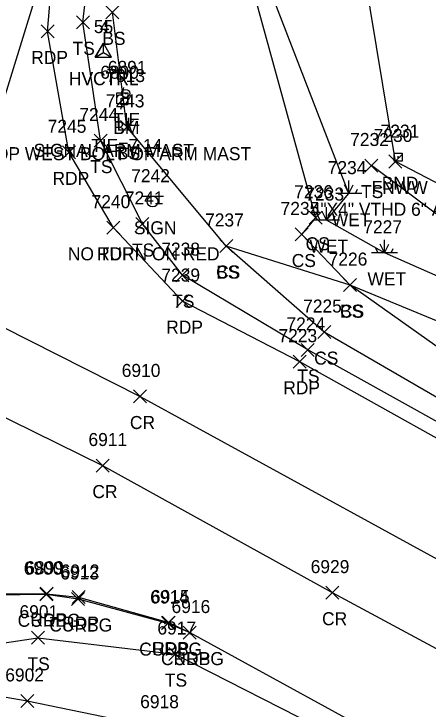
# Model space of a CAD drawing. Extents: x 1462089 to 1464015, y 730534 to 736144.
# Drawn here: x 1462805.8 to 1462869.4, y 731836.5 to 731943.3 of the extents above; entities that cross this region are included whole.
import ezdxf

# ---------------------------------------------------------------- set-up
doc = ezdxf.new("R2010")
doc.units = 0
for name, color, linetype in [('C_A', 7, 'Continuous'), ('C_C', 7, 'Continuous'), ('C_I', 7, 'Continuous'), ('CBP', 7, 'Continuous'), ('CPBM', 7, 'Continuous'), ('CPSM', 7, 'Continuous'), ('L_A', 7, 'Continuous'), ('L_I', 7, 'Continuous'), ('L_TIC', 7, 'Continuous'), ('LELB', 7, 'Continuous'), ('LFNC', 7, 'Continuous'), ('LWET', 7, 'Continuous'), ('M_A', 7, 'Continuous'), ('M_C', 7, 'Continuous'), ('M_I', 7, 'Continuous'), ('MHBP', 7, 'Continuous'), ('P_A', 7, 'Continuous'), ('P_I', 7, 'Continuous'), ('P_TIC', 7, 'Continuous'), ('PET', 7, 'Continuous'), ('PRC', 7, 'Continuous'), ('R_A', 7, 'Continuous'), ('R_I', 7, 'Continuous'), ('R_TIC', 7, 'Continuous'), ('RC', 7, 'Continuous'), ('S_A', 7, 'Continuous'), ('S_C', 7, 'Continuous'), ('S_I', 7, 'Continuous'), ('SSGN', 7, 'Continuous'), ('U_A', 7, 'Continuous'), ('U_C', 7, 'Continuous'), ('U_I', 7, 'Continuous'), ('ULP', 7, 'Continuous')]:
    doc.layers.add(name, color=color, linetype=linetype)

msp = doc.modelspace()

# ---------------------------------------------------------------- linework, layer by layer
at = {"layer": 'CBP'}
for radius in [0.625, 0.0833]:
    msp.add_circle((1462822.93, 731931.08), radius, dxfattribs=at)
at = {"layer": 'CPBM'}
for p, q in [((1462822.22, 731929.33), (1462822.22, 731930.33)), ((1462822.22, 731930.33), (1462823.22, 731930.33)), ((1462822.73, 731929.83), (1462822.73, 731929.83)), ((1462822.73, 731929.83), (1462822.73, 731929.83)), ((1462823.22, 731930.33), (1462823.22, 731929.33)), ((1462823.22, 731929.33), (1462822.22, 731929.33))]:
    msp.add_line(p, q, dxfattribs=at)
at = {"layer": 'CPSM'}
for p, q in [((1462818.26, 731936.63), (1462819.51, 731938.79)), ((1462818.28, 731936.63), (1462819.53, 731938.79)), ((1462820.76, 731936.63), (1462819.51, 731938.79)), ((1462819.51, 731937.35), (1462819.51, 731938.79)), ((1462820.78, 731936.63), (1462819.53, 731938.79)), ((1462819.53, 731937.35), (1462819.53, 731938.79)), ((1462818.26, 731936.63), (1462819.51, 731937.35)), ((1462818.28, 731936.63), (1462819.53, 731937.35)), ((1462819.51, 731937.35), (1462819.51, 731937.35)), ((1462819.51, 731937.35), (1462820.76, 731936.63)), ((1462819.53, 731937.35), (1462819.53, 731937.35)), ((1462819.53, 731937.35), (1462820.78, 731936.63)), ((1462818.26, 731936.63), (1462820.76, 731936.63)), ((1462818.28, 731936.63), (1462820.78, 731936.63))]:
    msp.add_line(p, q, dxfattribs=at)
at = {"layer": 'L_TIC'}
for points in [[(1462819.91, 731942.54), (1462821.91, 731944.54)], [(1462821.91, 731942.54), (1462819.91, 731944.54)], [(1462815.37, 731941.01), (1462817.37, 731943.01)], [(1462817.37, 731941.01), (1462815.37, 731943.01)], [(1462822.13, 731924.94), (1462824.13, 731926.94)], [(1462824.13, 731924.94), (1462822.13, 731926.94)], [(1462818.08, 731922.84), (1462820.08, 731924.84)], [(1462820.08, 731922.84), (1462818.08, 731924.84)], [(1462863.4, 731919.63), (1462865.4, 731921.63)], [(1462865.4, 731919.63), (1462863.4, 731921.63)], [(1462859.7, 731919.01), (1462861.7, 731921.01)], [(1462861.7, 731919.01), (1462859.7, 731921.01)], [(1462851.15, 731910.99), (1462853.15, 731912.99)], [(1462853.15, 731910.99), (1462851.15, 731912.99)], [(1462824.51, 731910.03), (1462826.51, 731912.03)], [(1462826.51, 731910.03), (1462824.51, 731912.03)], [(1462849.01, 731908.42), (1462851.01, 731910.42)], [(1462851.01, 731908.42), (1462849.01, 731910.42)], [(1462837.4, 731906.65), (1462839.4, 731908.65)], [(1462839.4, 731906.65), (1462837.4, 731908.65)], [(1462837.4, 731906.65), (1462839.4, 731908.65)], [(1462839.4, 731906.65), (1462837.4, 731908.65)], [(1462830.67, 731902.17), (1462832.67, 731904.17)], [(1462832.67, 731902.17), (1462830.67, 731904.17)], [(1462856.44, 731900.64), (1462858.44, 731902.64)], [(1462858.44, 731900.64), (1462856.44, 731902.64)], [(1462856.44, 731900.64), (1462858.44, 731902.64)], [(1462858.44, 731900.64), (1462856.44, 731902.64)], [(1462852.47, 731893.43), (1462854.47, 731895.43)], [(1462854.47, 731893.43), (1462852.47, 731895.43)], [(1462849.91, 731890.69), (1462851.91, 731892.69)], [(1462851.91, 731890.69), (1462849.91, 731892.69)], [(1462808.44, 731846.48), (1462810.44, 731848.48)], [(1462810.44, 731846.48), (1462808.44, 731848.48)], [(1462829.55, 731843.98), (1462831.55, 731845.98)], [(1462831.55, 731843.98), (1462829.55, 731845.98)], [(1462806.82, 731836.78), (1462808.82, 731838.78)], [(1462808.82, 731836.78), (1462806.82, 731838.78)]]:
    msp.add_lwpolyline(points, dxfattribs=at)
at = {"layer": 'LELB'}
for points in [[(1463396.19, 731504.77), (1463360.34, 731535.74), (1463328.03, 731565.3), (1463291.69, 731597.04), (1463258.92, 731625.26), (1463221.75, 731655.41), (1463187.57, 731682.98), (1463146.65, 731711.82), (1463130.14, 731724.52), (1463092.05, 731747.1), (1463047.66, 731778.36), (1463006.24, 731804.25), (1462968.52, 731826.75), (1462925.13, 731851.11), (1462885.91, 731872.23), (1462850.91, 731891.69), (1462831.67, 731903.17), (1462825.51, 731911.03), (1462819.08, 731923.84), (1462816.37, 731942.01), (1462818.75, 731962.46)], [(1463373.81, 731553.63), (1463343.37, 731582.57), (1463304.41, 731614.6), (1463270.57, 731640.43), (1463232.2, 731673.38), (1463201.53, 731701.7), (1463185.73, 731720.67), (1463167.75, 731737.49), (1463147.83, 731747.9), (1463101.85, 731769.67), (1463060.3, 731796.74), (1463017.63, 731820.07), (1462977.2, 731841.84), (1462934.46, 731867.37), (1462912.27, 731880.33), (1462894.26, 731886.44), (1462857.44, 731901.64), (1462850.01, 731909.42), (1462852.15, 731911.99), (1462840.09, 731955.97)], [(1463403.82, 731510.15), (1463367.25, 731544.91), (1463335.04, 731573.15), (1463297.08, 731605.35), (1463264.62, 731633.53), (1463227.52, 731664.21), (1463193.34, 731691.35), (1463154.36, 731722.08), (1463139.07, 731736.07), (1463095.32, 731761.2), (1463053.81, 731787.02), (1463011.52, 731812.49), (1462973.27, 731835.25), (1462929.71, 731859.46), (1462890.35, 731878.34), (1462857.44, 731901.64), (1462838.4, 731907.65), (1462823.13, 731925.94), (1462820.91, 731943.54)], [(1462876.4, 731908.29), (1462860.7, 731920.01)], [(1463130.14, 731724.52), (1463094.09, 731750.72), (1463049.59, 731780.86), (1463007.66, 731806.41), (1462970.2, 731829.55), (1462926.42, 731853.19), (1462887.73, 731874.56), (1462853.47, 731894.43), (1462838.4, 731907.65)], [(1462777.53, 731847.55), (1462783.89, 731848.95), (1462792.62, 731844.94), (1462809.44, 731847.48), (1462830.55, 731844.98), (1462862.91, 731828.5), (1462899.75, 731809.11), (1462937.21, 731789.83), (1462980.95, 731765.06), (1463023.27, 731740.8), (1463067.33, 731714.31), (1463106.9, 731688.57), (1463151.27, 731657.24), (1463190.95, 731627.91), (1463226.11, 731598.92), (1463258.26, 731572.27), (1463288.25, 731546.84), (1463319.07, 731520.52), (1463336.3, 731505.87), (1463346.87, 731495.96)], [(1462764.04, 731804.55), (1462766.37, 731810.86), (1462768.73, 731816.99), (1462775.09, 731830.85), (1462781.12, 731844.95), (1462782.98, 731843.84), (1462776.36, 731830.19), (1462770.33, 731816.45), (1462783.67, 731831.16), (1462788.4, 731841.18), (1462807.82, 731837.78), (1462827.91, 731833.67), (1462863.15, 731815.13), (1462873.31, 731808.36), (1462930.37, 731778.13), (1462973.19, 731752.51), (1463015.13, 731727.85), (1463059.14, 731700.18), (1463095.39, 731673.22)]]:
    msp.add_lwpolyline(points, dxfattribs=at)
at = {"layer": 'LFNC'}
msp.add_lwpolyline([(1462920.03, 731891.46), (1462876.4, 731914.39), (1462864.4, 731920.63), (1462856.62, 731967.77), (1462856.29, 731977.32)], dxfattribs=at)
at = {"layer": 'LWET'}
for p, q in [((1462857.25, 731915.69), (1462856.59, 731917.03)), ((1462857.25, 731915.69), (1462857.25, 731917.69)), ((1462857.25, 731915.69), (1462857.92, 731917.03)), ((1462856.25, 731915.69), (1462855.92, 731916.36)), ((1462858.25, 731915.69), (1462858.59, 731916.36)), ((1462859.25, 731915.69), (1462855.25, 731915.69)), ((1462853.81, 731911.63), (1462853.14, 731912.96)), ((1462853.81, 731911.63), (1462853.81, 731913.63)), ((1462853.81, 731911.63), (1462854.47, 731912.96)), ((1462852.81, 731911.63), (1462852.47, 731912.29)), ((1462854.81, 731911.63), (1462855.14, 731912.29)), ((1462855.81, 731911.63), (1462851.81, 731911.63)), ((1462862.72, 731906.6), (1462862.72, 731908.6)), ((1462862.72, 731906.6), (1462862.05, 731907.94)), ((1462862.72, 731906.6), (1462863.39, 731907.94)), ((1462864.72, 731906.6), (1462860.72, 731906.6)), ((1462861.72, 731906.6), (1462861.39, 731907.27)), ((1462863.72, 731906.6), (1462864.05, 731907.27))]:
    msp.add_line(p, q, dxfattribs=at)
msp.add_lwpolyline([(1463449.06, 731485.61), (1463418.13, 731524.22), (1463380.81, 731562.01), (1463349.86, 731590.54), (1463311.96, 731622), (1463277.56, 731650.42), (1463237.29, 731682.13), (1463187.01, 731722.36), (1463168.75, 731741.23), (1463149.74, 731749.24), (1463106.32, 731774.49), (1463062.59, 731800.98), (1463021.36, 731824.7), (1462980.06, 731846.2), (1462936.77, 731870.84), (1462913.66, 731883.07), (1462896.73, 731891.6), (1462862.72, 731906.6), (1462853.81, 731911.63), (1462857.25, 731915.69), (1462843.66, 731950.82)], dxfattribs=at)
at = {"layer": 'MHBP'}
msp.add_lwpolyline([(1462864.18, 731921.91), (1462865.43, 731921.91), (1462865.43, 731920.66), (1462864.18, 731920.66)], close=True, dxfattribs=at)
msp.add_circle((1462864.81, 731921.29), 0.0833, dxfattribs=at)
at = {"layer": 'P_TIC'}
for points in [[(1462809.93, 731939.61), (1462811.93, 731941.61)], [(1462811.93, 731939.61), (1462809.93, 731941.61)], [(1462813.21, 731921.04), (1462815.21, 731923.04)], [(1462815.21, 731921.04), (1462813.21, 731923.04)], [(1462820.05, 731909.46), (1462822.05, 731911.46)], [(1462822.05, 731909.46), (1462820.05, 731911.46)], [(1462830.69, 731898.19), (1462832.69, 731900.19)], [(1462832.69, 731898.19), (1462830.69, 731900.19)], [(1462848.68, 731888.88), (1462850.68, 731890.88)], [(1462850.68, 731888.88), (1462848.68, 731890.88)], [(1462824.15, 731883.54), (1462826.15, 731885.54)], [(1462826.15, 731883.54), (1462824.15, 731885.54)], [(1462818.39, 731872.93), (1462820.39, 731874.93)], [(1462820.39, 731872.93), (1462818.39, 731874.93)], [(1462809.81, 731853.24), (1462811.81, 731855.24)], [(1462811.81, 731853.24), (1462809.81, 731855.24)], [(1462853.68, 731853.41), (1462855.68, 731855.41)], [(1462855.68, 731853.41), (1462853.68, 731855.41)], [(1462814.69, 731852.74), (1462816.69, 731854.74)], [(1462816.69, 731852.74), (1462814.69, 731854.74)], [(1462828.55, 731848.82), (1462830.55, 731850.82)], [(1462830.55, 731848.82), (1462828.55, 731850.82)], [(1462831.79, 731847.28), (1462833.79, 731849.28)], [(1462833.79, 731847.28), (1462831.79, 731849.28)]]:
    msp.add_lwpolyline(points, dxfattribs=at)
at = {"layer": 'PET'}
for points in [[(1462745.24, 731743.48), (1462759.09, 731789.57), (1462764.04, 731804.55), (1462763.6, 731804.84), (1462765.47, 731811.32), (1462771.24, 731830.7), (1462775.19, 731843.86), (1462791.27, 731887.75), (1462795.46, 731899.55), (1462802.06, 731923.28), (1462812.28, 731956.21)], [(1463389.62, 731499.8), (1463355.98, 731531.48), (1463323.52, 731560.41), (1463287.39, 731592.28), (1463255.05, 731620.02), (1463217.77, 731650.75), (1463182.81, 731677.37), (1463137.61, 731710.2), (1463090.93, 731745.84), (1463046.39, 731776.88), (1463005.34, 731802.7), (1462967.5, 731825.32), (1462923.96, 731849.16), (1462884.37, 731870.5), (1462849.68, 731889.88), (1462831.69, 731899.19), (1462821.05, 731910.46), (1462814.21, 731922.04), (1462810.93, 731940.61), (1462812.28, 731956.21)], [(1462775.19, 731843.86), (1462777.4, 731847.66), (1462781.86, 731851.06), (1462788.96, 731853.29), (1462794.51, 731854.26), (1462810.81, 731854.24), (1462815.69, 731853.74), (1462829.55, 731849.82), (1462832.79, 731848.28), (1462863.62, 731831.39), (1462901.85, 731811.67), (1462938.51, 731791.61), (1462982.81, 731767.89), (1463024.93, 731743.66), (1463069.48, 731717.57), (1463108.69, 731691.16), (1463153.39, 731660.15), (1463192.77, 731629.79), (1463228.33, 731601.13), (1463260.53, 731574.12), (1463290.34, 731548.67), (1463321.34, 731523.11), (1463366.92, 731479.81), (1463412.76, 731449.11)]]:
    msp.add_lwpolyline(points, dxfattribs=at)
at = {"layer": 'PRC'}
for points in [[(1462795.46, 731899.55), (1462825.15, 731884.54), (1462883.82, 731852.44), (1462913.61, 731836.23), (1462952.83, 731814.71), (1462994.89, 731790.95), (1463039.89, 731763.58), (1463081.79, 731736.85), (1463120.54, 731704.7), (1463164.23, 731674.74), (1463201.75, 731639.09)], [(1462791.27, 731887.75), (1462819.39, 731873.93), (1462854.68, 731854.41), (1462880.66, 731840.46), (1462908.57, 731825.48), (1462946.64, 731804.28), (1462990.45, 731780.81), (1463032.79, 731754.75), (1463076.36, 731728.27), (1463116.74, 731700.08), (1463161.09, 731670.38), (1463201.75, 731639.09), (1463238.79, 731613.01), (1463269.68, 731583.06), (1463300.11, 731558.44), (1463333.31, 731532.16), (1463365.65, 731504.98), (1463377.29, 731488.88), (1463412.76, 731449.11)]]:
    msp.add_lwpolyline(points, dxfattribs=at)
at = {"layer": 'R_TIC'}
for points in [[(1462809.74, 731853.17), (1462811.74, 731855.17)], [(1462811.74, 731853.17), (1462809.74, 731855.17)], [(1462814.62, 731852.44), (1462816.62, 731854.44)], [(1462816.62, 731852.44), (1462814.62, 731854.44)], [(1462828.44, 731848.74), (1462830.44, 731850.74)], [(1462830.44, 731848.74), (1462828.44, 731850.74)], [(1462831.79, 731847.28), (1462833.79, 731849.28)], [(1462833.79, 731847.28), (1462831.79, 731849.28)]]:
    msp.add_lwpolyline(points, dxfattribs=at)
at = {"layer": 'RC'}
msp.add_lwpolyline([(1462763.6, 731804.84), (1462765.86, 731811.28), (1462771.49, 731830.59), (1462775.64, 731843.77), (1462777.48, 731847.56), (1462781.93, 731851.03), (1462789.1, 731853.21), (1462794.65, 731853.99), (1462810.74, 731854.17), (1462815.62, 731853.44), (1462829.44, 731849.74), (1462832.79, 731848.28)], dxfattribs=at)
at = {"layer": 'SSGN'}
for p, q in [((1462825.42, 731915.31), (1462828.75, 731915.31)), ((1462827.07, 731914.48), (1462827.07, 731914.48))]:
    msp.add_line(p, q, dxfattribs=at)
msp.add_circle((1462827.07, 731914.48), 0.833, dxfattribs=at)
at = {"layer": 'ULP'}
for p, q in [((1462822.59, 731932.01), (1462822.43, 731931.18)), ((1462821.59, 731929.51), (1462821.59, 731931.18)), ((1462821.59, 731931.18), (1462823.26, 731931.18)), ((1462823.26, 731931.18), (1462823.26, 731929.51)), ((1462822.43, 731930.34), (1462822.43, 731930.34)), ((1462823.26, 731929.51), (1462821.59, 731929.51)), ((1462822.18, 731928.68), (1462822.43, 731929.51))]:
    msp.add_line(p, q, dxfattribs=at)

# ---------------------------------------------------------------- texts
at = {"layer": 'C_A'}
for s, p in [('HVCTRL', (1462814.21, 731932.35)), ('HVCTRL', (1462814.23, 731932.35)), ('TIE', (1462821.01, 731926.08)), ('BM', (1462821.04, 731924.83))]:
    msp.add_text(s, height=2, dxfattribs=at).set_placement(p)
at = {"layer": 'C_C'}
for s, p in [('TIE=7.14', (1462817.63, 731922.08)), ('BM4 TOP WEST BOLT OF ARM MAST', (1462794.96, 731920.83))]:
    msp.add_text(s, height=2, dxfattribs=at).set_placement(p)
at = {"layer": 'C_I'}
for s, p in [('55', (1462818.05, 731940.35)), ('4', (1462818.97, 731940.35)), ('6891', (1462820.19, 731934.08)), ('7013', (1462819.96, 731932.83))]:
    msp.add_text(s, height=2, dxfattribs=at).set_placement(p)
at = {"layer": 'L_A'}
for s, p in [('BS', (1462819.35, 731938.54)), ('TS', (1462814.78, 731937.01)), ('BS', (1462821.57, 731920.94)), ('TS', (1462817.49, 731918.84)), ('TS', (1462859.11, 731915.01)), ('FNWW', (1462860.75, 731915.63)), ('WET', (1462854.63, 731910.69)), ('CS', (1462850.59, 731906.99)), ('WET', (1462851.18, 731906.63)), ('TS', (1462823.91, 731906.03)), ('CS', (1462848.46, 731904.42)), ('CS', (1462836.84, 731902.65)), ('BS', (1462836.84, 731902.65)), ('WET', (1462860.1, 731901.6)), ('TS', (1462830.08, 731898.17)), ('CS', (1462855.88, 731896.64)), ('BS', (1462855.88, 731896.64)), ('CS', (1462851.91, 731889.43)), ('TS', (1462849.32, 731886.69)), ('TS', (1462807.85, 731842.48)), ('TS', (1462828.96, 731839.98))]:
    msp.add_text(s, height=2, dxfattribs=at).set_placement(p)
at = {"layer": 'L_I'}
for s, p in [('7243', (1462819.87, 731928.94)), ('7244', (1462815.82, 731926.84)), ('7230', (1462861.05, 731923.63)), ('7232', (1462857.44, 731923.01)), ('7234', (1462853.99, 731918.69)), ('7236', (1462848.84, 731914.99)), ('7241', (1462822.81, 731914.03)), ('7233', (1462850.55, 731914.63)), ('7235', (1462846.75, 731912.42)), ('7237', (1462835.14, 731910.65)), ('7237', (1462835.14, 731910.65)), ('7227', (1462859.46, 731909.6)), ('7238', (1462828.41, 731906.17)), ('7226', (1462854.13, 731904.64)), ('7226', (1462854.13, 731904.64)), ('7225', (1462850.21, 731897.43)), ('7224', (1462847.65, 731894.69)), ('6901', (1462806.62, 731850.48)), ('6917', (1462827.81, 731847.98)), ('6902', (1462804.43, 731840.78)), ('6918', (1462825.17, 731836.67))]:
    msp.add_text(s, height=2, dxfattribs=at).set_placement(p)
at = {"layer": 'M_A'}
msp.add_text('BND', height=2, dxfattribs=at).set_placement((1462862.3, 731916.29))
at = {"layer": 'M_C'}
msp.add_text('4"X4" VTHD 6" ABG', height=2, dxfattribs=at).set_placement((1462851.38, 731912.29))
at = {"layer": 'M_I'}
msp.add_text('7231', height=2, dxfattribs=at).set_placement((1462862.12, 731924.29))
at = {"layer": 'P_A'}
for s, p in [('RDP', (1462808.42, 731935.61)), ('RDP', (1462811.69, 731917.04)), ('RDP', (1462818.54, 731905.46)), ('RDP', (1462829.17, 731894.19)), ('RDP', (1462847.16, 731884.88)), ('CR', (1462823.59, 731879.54)), ('CR', (1462817.82, 731868.93)), ('RDP', (1462808.3, 731849.24)), ('CR', (1462853.12, 731849.41)), ('RDP', (1462813.18, 731848.74)), ('RDP', (1462827.04, 731844.82)), ('RDP', (1462830.28, 731843.28))]:
    msp.add_text(s, height=2, dxfattribs=at).set_placement(p)
at = {"layer": 'P_I'}
for s, p in [('7245', (1462810.95, 731925.04)), ('7240', (1462817.7, 731913.46)), ('7239', (1462828.42, 731902.19)), ('7223', (1462846.42, 731892.88)), ('6910', (1462822.33, 731887.54)), ('6911', (1462817.22, 731876.93)), ('6929', (1462851.37, 731857.41)), ('6899', (1462807.5, 731857.24)), ('6912', (1462812.95, 731856.74)), ('6915', (1462826.81, 731852.82)), ('6916', (1462829.99, 731851.28))]:
    msp.add_text(s, height=2, dxfattribs=at).set_placement(p)
at = {"layer": 'R_A'}
for p in [(1462806.33, 731849.17), (1462811.2, 731848.44), (1462825.02, 731844.74), (1462828.37, 731843.28)]:
    msp.add_text('CURBG', height=2, dxfattribs=at).set_placement(p)
at = {"layer": 'R_I'}
for s, p in [('6900', (1462807.27, 731857.17)), ('6913', (1462812.88, 731856.44)), ('6914', (1462826.7, 731852.74)), ('6916', (1462829.99, 731851.28))]:
    msp.add_text(s, height=2, dxfattribs=at).set_placement(p)
at = {"layer": 'S_A'}
msp.add_text('SIGN', height=2, dxfattribs=at).set_placement((1462824.2, 731909.45))
at = {"layer": 'S_C'}
msp.add_text('NO TURN ON RED', height=2, dxfattribs=at).set_placement((1462814.05, 731905.45))
at = {"layer": 'S_I'}
msp.add_text('7242', height=2, dxfattribs=at).set_placement((1462823.79, 731917.45))
at = {"layer": 'U_A'}
msp.add_text('LI', height=2, dxfattribs=at).set_placement((1462821.53, 731925.34))
at = {"layer": 'U_C'}
msp.add_text('SIGNAL ARM MAST', height=2, dxfattribs=at).set_placement((1462808.78, 731921.34))
at = {"layer": 'U_I'}
msp.add_text('6890', height=2, dxfattribs=at).set_placement((1462819.03, 731933.34))

doc.saveas('drawing.dxf')
